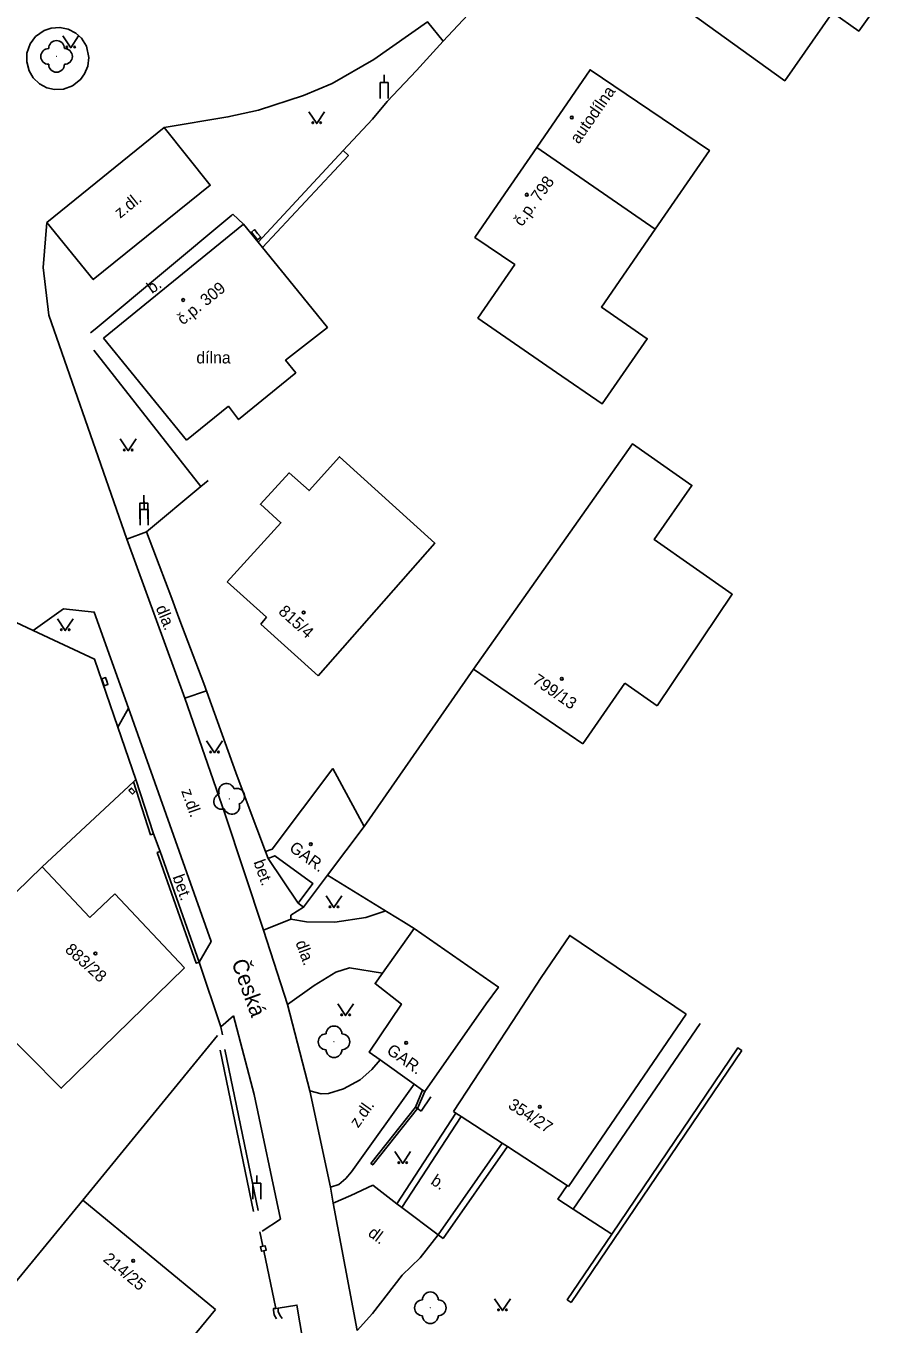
# Model space of a CAD drawing. Extents: x -577457 to -568404, y -1208466 to -1201387.
# Drawn here: x -568734.2 to -568680.5, y -1204116.2 to -1204034 of the extents above; entities that cross this region are included whole.
import ezdxf

# ---------------------------------------------------------------- set-up
doc = ezdxf.new("R2010")
doc.units = 0
for name, color, linetype in [('BUDOVY_MĚŘ', 7, 'Continuous'), ('BUDOVY_NEMĚŘ', 7, 'Continuous'), ('NÁZVY_ULIC_TOK_SMĚR', 7, 'Continuous'), ('OBVOD_PILÍŘE', 7, 'Continuous'), ('POMOC_POPIS', 7, 'Continuous'), ('ROZHRANÍ_PLOCH', 7, 'Continuous'), ('ZELEŇ', 7, 'Continuous'), ('ZN_BUDOV', 7, 'Continuous'), ('ZN_DOPLŇKOVÉ', 7, 'Continuous'), ('ZN_KULTUR', 7, 'Continuous'), ('Č_POPIS_ORIENT', 7, 'Continuous')]:
    doc.layers.add(name, color=color, linetype=linetype)

msp = doc.modelspace()

# ---------------------------------------------------------------- linework, layer by layer
at = {"layer": 'BUDOVY_MĚŘ'}
for points in [[(-568720.41, -1204046.54), (-568729.29, -1204053.76)], [(-568719.48, -1204047.68), (-568720.41, -1204046.54)], [(-568719.2, -1204048.03), (-568719.48, -1204047.68)], [(-568717.26, -1204050.42), (-568719.2, -1204048.03)], [(-568729.29, -1204053.76), (-568724.02, -1204060.23)], [(-568724.02, -1204060.23), (-568721.37, -1204058.07)], [(-568721.44, -1204069.21), (-568718.95, -1204071.45)], [(-568718.95, -1204071.45), (-568719.32, -1204071.88)], [(-568719.32, -1204071.88), (-568715.69, -1204075.15)], [(-568705.83, -1204074.74), (-568698.91, -1204079.47)], [(-568698.91, -1204079.47), (-568696.24, -1204075.63)], [(-568696.24, -1204075.63), (-568694.19, -1204077.06)], [(-568714.75, -1204081.03), (-568718.59, -1204086.13), (-568719.01, -1204086.29)], [(-568715.09, -1204087.79), (-568712.77, -1204084.71)], [(-568719.01, -1204086.29), (-568718.85, -1204086.72)], [(-568730.16, -1204090.47), (-568733.18, -1204087.25)], [(-568716.95, -1204089.55), (-568716.02, -1204088.31), (-568718.43, -1204086.56), (-568718.85, -1204086.72)], [(-568718.85, -1204086.72), (-568716.95, -1204089.55)], [(-568716.95, -1204089.55), (-568716.61, -1204089.81), (-568715.09, -1204087.79)], [(-568728.56, -1204088.96), (-568730.16, -1204090.47)], [(-568724.16, -1204093.65), (-568728.56, -1204088.96)], [(-568709.59, -1204091.16), (-568712.07, -1204094.65), (-568710.4, -1204095.95), (-568712.44, -1204099), (-568711.76, -1204099.48)], [(-568699.81, -1204107.51), (-568692.35, -1204096.6)], [(-568711.76, -1204099.48), (-568709.6, -1204101.02)], [(-568709.6, -1204101.02), (-568709.06, -1204101.4), (-568708.93, -1204101.49)], [(-568707.1, -1204102.76), (-568706.95, -1204102.86)], [(-568706.95, -1204102.86), (-568706.61, -1204103.08)], [(-568706.61, -1204103.08), (-568704.02, -1204104.77)], [(-568704.02, -1204104.77), (-568703.69, -1204104.98)], [(-568703.69, -1204104.98), (-568699.91, -1204107.44)], [(-568699.91, -1204107.44), (-568699.81, -1204107.51)], [(-568730.59, -1204108.37), (-568722.19, -1204115.3)]]:
    msp.add_lwpolyline(points, dxfattribs=at)
at = {"layer": 'BUDOVY_NEMĚŘ'}
for points in [[(-568680.28, -1204013.59), (-568693.12, -1204032.42), (-568686.11, -1204037.46), (-568683.09, -1204033.14), (-568681.42, -1204034.31), (-568671.18, -1204019.97)], [(-568701.82, -1204041.69), (-568698.45, -1204036.76), (-568690.88, -1204041.87), (-568694.32, -1204046.86)], [(-568704.08, -1204044.97), (-568701.82, -1204041.69), (-568694.32, -1204046.86), (-568697.73, -1204051.8), (-568694.83, -1204053.8), (-568697.69, -1204057.93), (-568700.58, -1204055.94), (-568705.56, -1204052.49), (-568703.22, -1204049.11), (-568705.75, -1204047.39), (-568704.08, -1204044.97)], [(-568717.26, -1204050.42), (-568715.09, -1204053.09), (-568717.75, -1204055.17), (-568717.1, -1204055.96), (-568720.72, -1204058.92), (-568721.37, -1204058.07)], [(-568705.83, -1204074.74), (-568695.75, -1204060.46), (-568691.99, -1204063.1), (-568694.39, -1204066.52), (-568689.44, -1204069.99), (-568694.19, -1204077.06)], [(-568715.69, -1204075.15), (-568708.29, -1204066.75), (-568714.33, -1204061.28), (-568716.26, -1204063.42), (-568717.52, -1204062.3), (-568719.34, -1204064.29), (-568718.04, -1204065.46), (-568721.44, -1204069.21)], [(-568712.77, -1204084.71), (-568714.75, -1204081.03)], [(-568724.16, -1204093.65), (-568731.96, -1204101.28), (-568736.17, -1204097.06), (-568736.45, -1204097.34), (-568739.86, -1204093.77), (-568733.18, -1204087.25)], [(-568708.93, -1204101.49), (-568705.04, -1204095.94), (-568704.26, -1204094.87), (-568709.59, -1204091.16)], [(-568692.35, -1204096.6), (-568699.74, -1204091.6), (-568701.54, -1204094.26), (-568703.37, -1204097.05), (-568707.1, -1204102.76)], [(-568730.59, -1204108.37), (-568736.13, -1204115.09), (-568740.39, -1204120.26), (-568732.52, -1204126.75), (-568730.6, -1204124.42), (-568730.07, -1204124.86), (-568722.19, -1204115.3)]]:
    msp.add_lwpolyline(points, dxfattribs=at)
at = {"layer": 'OBVOD_PILÍŘE'}
for points in [[(-568719.52, -1204047.13), (-568719.32, -1204047.37), (-568719.52, -1204047.53), (-568719.91, -1204047.05), (-568719.72, -1204046.89), (-568719.52, -1204047.13)], [(-568729.08, -1204075.49), (-568729.01, -1204075.71), (-568729.24, -1204075.79), (-568729.39, -1204075.35), (-568729.15, -1204075.27), (-568729.08, -1204075.49)], [(-568727.56, -1204082.54), (-568727.67, -1204082.43), (-568727.52, -1204082.27), (-568727.29, -1204082.5), (-568727.45, -1204082.65), (-568727.56, -1204082.54)]]:
    msp.add_lwpolyline(points, dxfattribs=at)
at = {"layer": 'ROZHRANÍ_PLOCH'}
for points in [[(-568707.75, -1204034.96), (-568708.76, -1204033.72), (-568712.16, -1204036.11), (-568714.79, -1204037.64), (-568716.61, -1204038.4), (-568719.47, -1204039.32), (-568721.4, -1204039.75), (-568725.44, -1204040.42)], [(-568732.61, -1204034.12), (-568732.05, -1204034.08), (-568731.53, -1204034.19), (-568731.03, -1204034.45), (-568730.69, -1204034.77), (-568730.37, -1204035.28), (-568730.22, -1204035.98), (-568730.28, -1204036.54), (-568730.48, -1204037.02), (-568730.74, -1204037.39), (-568731.25, -1204037.78), (-568731.81, -1204037.99), (-568732.39, -1204038.01), (-568732.88, -1204037.9), (-568733.35, -1204037.65), (-568733.74, -1204037.27), (-568734, -1204036.84), (-568734.15, -1204036.27), (-568734.14, -1204035.72), (-568733.93, -1204035.12), (-568733.6, -1204034.66), (-568733.05, -1204034.27), (-568732.61, -1204034.12)], [(-568725.44, -1204040.42), (-568722.52, -1204044.08), (-568729.93, -1204050.06), (-568732.87, -1204046.45)], [(-568725.44, -1204040.42), (-568732.87, -1204046.45)], [(-568721.08, -1204045.91), (-568721.16, -1204045.97)], [(-568720.41, -1204046.54), (-568721.08, -1204045.91)], [(-568732.87, -1204046.45), (-568733.1, -1204049.3), (-568732.75, -1204052.3), (-568727.8, -1204066.51)], [(-568729.82, -1204053.19), (-568730.11, -1204053.43)], [(-568729.89, -1204054.53), (-568723.11, -1204063.17)], [(-568727.8, -1204066.51), (-568726.55, -1204066.04)], [(-568724.14, -1204076.58), (-568727.8, -1204066.51)], [(-568731.82, -1204070.92), (-568733.74, -1204072.29)], [(-568728.37, -1204078.42), (-568727.71, -1204077.21), (-568729.87, -1204071.12), (-568731.82, -1204070.92)], [(-568722.76, -1204076.1), (-568724.14, -1204076.58)], [(-568721.59, -1204083.88), (-568724.14, -1204076.58)], [(-568723.22, -1204093.3), (-568722.47, -1204091.99), (-568727.71, -1204077.21)], [(-568721.59, -1204083.88), (-568719.15, -1204091.26)], [(-568717.41, -1204090.57), (-568719.15, -1204091.26)], [(-568717.42, -1204090.32), (-568716.61, -1204089.81)], [(-568717.42, -1204090.32), (-568717.41, -1204090.57)], [(-568716.41, -1204090.75), (-568717.41, -1204090.57)], [(-568712.66, -1204090.47), (-568714.62, -1204090.77)], [(-568711.4, -1204090.05), (-568712.66, -1204090.47)], [(-568719.15, -1204091.26), (-568717.62, -1204095.97)], [(-568714.62, -1204090.77), (-568716.41, -1204090.75)], [(-568713.69, -1204093.65), (-568714.57, -1204093.93)], [(-568711.61, -1204094), (-568713.69, -1204093.65)], [(-568714.57, -1204093.93), (-568715.93, -1204094.78)], [(-568715.93, -1204094.78), (-568717.62, -1204095.97)], [(-568717.62, -1204095.97), (-568716.2, -1204101.45)], [(-568721.05, -1204096.7), (-568721.85, -1204097.39)], [(-568719.23, -1204110.34), (-568718.07, -1204109.57), (-568719.74, -1204101.68), (-568721.05, -1204096.7)], [(-568699.52, -1204108.95), (-568691.48, -1204097.19)], [(-568716.2, -1204101.45), (-568715.49, -1204101.63), (-568715.02, -1204101.62), (-568714.08, -1204101.33), (-568713.02, -1204100.74), (-568712.27, -1204100.1), (-568711.76, -1204099.48)], [(-568709.6, -1204101.02), (-568713.56, -1204106.57), (-568713.92, -1204107), (-568714.37, -1204107.38), (-568714.89, -1204107.55)], [(-568716.2, -1204101.45), (-568714.89, -1204107.55)], [(-568708.55, -1204101.82), (-568709.15, -1204102.73)], [(-568706.95, -1204102.86), (-568710.69, -1204108.6)], [(-568709.15, -1204102.73), (-568709.39, -1204102.57)], [(-568706.61, -1204103.08), (-568710.37, -1204108.84)], [(-568708.08, -1204110.56), (-568704.02, -1204104.77)], [(-568707.76, -1204110.8), (-568703.69, -1204104.98)], [(-568714.89, -1204107.55), (-568714.73, -1204108.56)], [(-568713.62, -1204108.08), (-568712.21, -1204107.43)], [(-568712.21, -1204107.43), (-568710.69, -1204108.6)], [(-568699.91, -1204107.44), (-568700.49, -1204108.32), (-568699.52, -1204108.95)], [(-568714.73, -1204108.56), (-568713.62, -1204108.08)], [(-568714.73, -1204108.56), (-568713.21, -1204116.62)], [(-568710.69, -1204108.6), (-568710.37, -1204108.84)], [(-568710.37, -1204108.84), (-568708.08, -1204110.56)], [(-568709.22, -1204112.03), (-568708.08, -1204110.56)], [(-568708.08, -1204110.56), (-568707.76, -1204110.8)], [(-568710.35, -1204113.12), (-568709.22, -1204112.03)], [(-568712.24, -1204115.56), (-568710.35, -1204113.12)], [(-568715.11, -1204150.16), (-568715.38, -1204131.16), (-568715.56, -1204126.24), (-568715.92, -1204122.21), (-568716.48, -1204118.25), (-568717.03, -1204115.02), (-568718.22, -1204115.22)], [(-568713.21, -1204116.62), (-568712.24, -1204115.56)]]:
    msp.add_lwpolyline(points, dxfattribs=at)
at = {"layer": 'ZELEŇ'}
for centre in [(-568732.26, -1204035.92), (-568721.32, -1204082.95), (-568714.68, -1204098.34), (-568708.57, -1204115.19)]:
    msp.add_circle(centre, 0.0005, dxfattribs=at)
for centre, start, end in [((-568732.76, -1204035.92), 89.99999, 269.99999), ((-568732.26, -1204035.42), 0, 179.99999), ((-568731.76, -1204035.92), 270, 89.99999), ((-568732.26, -1204036.42), 179.99999, 359.99999), ((-568721.484, -1204082.478), 19.18001, 199.18), ((-568720.848, -1204082.786), 289.18001, 109.18), ((-568721.792, -1204083.114), 109.18001, 289.18001), ((-568721.156, -1204083.422), 199.18001, 19.18001), ((-568715.18, -1204098.34), 89.99999, 269.99999), ((-568714.68, -1204097.84), 0, 179.99999), ((-568714.18, -1204098.34), 270, 89.99999), ((-568714.68, -1204098.84), 179.99999, 359.99999), ((-568708.57, -1204114.69), 0, 179.99999), ((-568709.07, -1204115.19), 89.99999, 269.99999), ((-568708.07, -1204115.19), 270, 89.99999), ((-568708.57, -1204115.69), 179.99999, 359.99999)]:
    msp.add_arc(centre, 0.5, start, end, dxfattribs=at)
at = {"layer": 'ZN_BUDOV'}
for centre in [(-568699.61, -1204039.79), (-568702.46, -1204044.68), (-568724.23, -1204051.35), (-568716.6, -1204071.14), (-568700.24, -1204075.35), (-568716.15, -1204085.82), (-568729.8, -1204092.75), (-568710.11, -1204098.41), (-568701.64, -1204102.46), (-568727.4, -1204112.21)]:
    msp.add_circle(centre, 0.0875, dxfattribs=at)
at = {"layer": 'ZN_DOPLŇKOVÉ'}
for p, q in [((-568711.5, -1204037.58), (-568711.5, -1204037.08)), ((-568726.73, -1204064.21), (-568726.73, -1204063.71)), ((-568726.71, -1204064.62), (-568726.71, -1204064.12)), ((-568719.57, -1204107.3), (-568719.57, -1204106.8))]:
    msp.add_line(p, q, dxfattribs=at)
for points in [[(-568704.92, -1204031.92), (-568707.75, -1204034.96)], [(-568707.75, -1204034.96), (-568709.44, -1204036.81)], [(-568709.44, -1204036.81), (-568711.3, -1204038.78)], [(-568711.75, -1204038.58), (-568711.75, -1204037.58), (-568711.25, -1204037.58), (-568711.25, -1204038.58)], [(-568712.24, -1204039.89), (-568711.3, -1204038.78)], [(-568712.24, -1204039.89), (-568714.09, -1204041.88)], [(-568719.48, -1204047.68), (-568714.09, -1204041.88)], [(-568714.09, -1204041.88), (-568713.76, -1204042.19), (-568719.2, -1204048.03)], [(-568721.16, -1204045.97), (-568729.82, -1204053.19)], [(-568723.11, -1204063.17), (-568726.55, -1204066.04), (-568724.96, -1204070.25)], [(-568722.65, -1204062.79), (-568723.11, -1204063.17)], [(-568726.98, -1204065.21), (-568726.98, -1204064.21), (-568726.48, -1204064.21), (-568726.48, -1204065.21)], [(-568726.96, -1204065.62), (-568726.96, -1204064.62), (-568726.46, -1204064.62), (-568726.46, -1204065.62)], [(-568733.74, -1204072.29), (-568736.68, -1204070.92), (-568737.59, -1204070.5)], [(-568724.96, -1204070.25), (-568724.6, -1204071.25)], [(-568724.44, -1204071.66), (-568724.6, -1204071.25)], [(-568724.44, -1204071.66), (-568722.93, -1204075.64)], [(-568728.37, -1204078.42), (-568729.86, -1204074.1), (-568733.74, -1204072.29)], [(-568705.83, -1204074.74), (-568712.77, -1204084.71)], [(-568722.93, -1204075.64), (-568720.89, -1204081.29), (-568720.12, -1204083.37)], [(-568727.23, -1204081.72), (-568728.37, -1204078.42)], [(-568727.39, -1204081.87), (-568733.18, -1204087.25)], [(-568727.23, -1204081.72), (-568727.39, -1204081.87)], [(-568727.39, -1204081.87), (-568726.3, -1204085.23), (-568726.11, -1204085.17)], [(-568727.23, -1204081.72), (-568726.11, -1204085.17)], [(-568720.12, -1204083.37), (-568719.01, -1204086.29)], [(-568725.7, -1204086.29), (-568726.11, -1204085.17)], [(-568723.22, -1204093.3), (-568723.41, -1204093.37), (-568725.88, -1204086.35), (-568725.7, -1204086.29)], [(-568725.7, -1204086.29), (-568723.22, -1204093.3)], [(-568715.09, -1204087.79), (-568711.24, -1204090.15)], [(-568711.24, -1204090.15), (-568710.27, -1204090.74)], [(-568709.59, -1204091.16), (-568710.27, -1204090.74)], [(-568721.85, -1204097.39), (-568723.22, -1204093.3)], [(-568730.59, -1204108.37), (-568722.05, -1204097.94)], [(-568721.85, -1204097.39), (-568721.75, -1204097.89)], [(-568721.6, -1204098.82), (-568719.48, -1204109.03)], [(-568688.83, -1204098.89), (-568689.08, -1204098.72), (-568697.08, -1204110.53)], [(-568721.9, -1204098.87), (-568719.78, -1204109.09)], [(-568699.65, -1204114.85), (-568688.83, -1204098.89)], [(-568709.06, -1204101.4), (-568709.51, -1204102.48)], [(-568709.39, -1204102.57), (-568708.93, -1204101.49)], [(-568709.51, -1204102.48), (-568712.34, -1204106.05), (-568712.22, -1204106.14), (-568709.39, -1204102.57)], [(-568709.51, -1204102.48), (-568709.39, -1204102.57)], [(-568719.82, -1204108.3), (-568719.82, -1204107.3), (-568719.32, -1204107.3), (-568719.32, -1204108.3)], [(-568699.52, -1204108.95), (-568697.08, -1204110.53)], [(-568719.19, -1204111.29), (-568719.38, -1204110.37)], [(-568697.08, -1204110.53), (-568699.9, -1204114.68), (-568699.65, -1204114.85)], [(-568719.13, -1204111.58), (-568719.27, -1204111.61), (-568719.34, -1204111.32), (-568719.19, -1204111.29)], [(-568719.19, -1204111.29), (-568719.04, -1204111.26), (-568718.98, -1204111.55), (-568719.13, -1204111.58)], [(-568718.37, -1204115.23), (-568719.13, -1204111.58)], [(-568718.33, -1204115.9), (-568718.46, -1204115.64), (-568718.52, -1204115.35), (-568718.52, -1204115.24), (-568718.37, -1204115.23)], [(-568718.37, -1204115.23), (-568718.22, -1204115.22), (-568718.21, -1204115.42), (-568718.12, -1204115.66), (-568717.97, -1204115.86)]]:
    msp.add_lwpolyline(points, dxfattribs=at)
at = {"layer": 'ZN_KULTUR'}
for points in [[(-568731.86, -1204034.62), (-568731.36, -1204035.37), (-568730.86, -1204034.62)], [(-568716.27, -1204039.42), (-568715.77, -1204040.17), (-568715.27, -1204039.42)], [(-568728.22, -1204060.15), (-568727.72, -1204060.9), (-568727.22, -1204060.15)], [(-568732.21, -1204071.54), (-568731.71, -1204072.29), (-568731.21, -1204071.54)], [(-568722.75, -1204079.28), (-568722.25, -1204080.03), (-568721.75, -1204079.28)], [(-568715.18, -1204089.09), (-568714.68, -1204089.84), (-568714.18, -1204089.09)], [(-568714.44, -1204095.93), (-568713.94, -1204096.68), (-568713.44, -1204095.93)], [(-568710.82, -1204105.3), (-568710.32, -1204106.05), (-568709.82, -1204105.3)], [(-568704.5, -1204114.62), (-568704, -1204115.37), (-568703.5, -1204114.62)]]:
    msp.add_lwpolyline(points, dxfattribs=at)
for centre in [(-568731.61, -1204035.32), (-568731.11, -1204035.32), (-568716.02, -1204040.12), (-568715.52, -1204040.12), (-568727.97, -1204060.85), (-568727.47, -1204060.85), (-568731.96, -1204072.24), (-568731.46, -1204072.24), (-568722.5, -1204079.98), (-568722, -1204079.98), (-568714.93, -1204089.79), (-568714.43, -1204089.79), (-568714.19, -1204096.63), (-568713.69, -1204096.63), (-568710.57, -1204106), (-568710.07, -1204106), (-568704.25, -1204115.32), (-568703.75, -1204115.32)]:
    msp.add_circle(centre, 0.05, dxfattribs=at)

# ---------------------------------------------------------------- texts
at = {"layer": 'NÁZVY_ULIC_TOK_SMĚR'}
msp.add_text('Česká', height=1, rotation=289.974, dxfattribs=at).set_placement((-568721.19, -1204093.3))
at = {"layer": 'POMOC_POPIS'}
for s, rotation, p in [('autodílna', 55.16002, (-568699.17, -1204041.51)), ('z.dl.', 38.90412, (-568728.23, -1204046.21)), ('b.', 35.18001, (-568726.21, -1204050.98)), ('dla.', 292.31997, (-568725.99, -1204070.85)), ('z.dl.', 289.52113, (-568724.37, -1204082.45)), ('GAR.', 323.96999, (-568717.57, -1204086.19)), ('bet.', 289.74, (-568719.79, -1204086.95)), ('bet.', 289.4828, (-568724.92, -1204087.89)), ('dla.', 290.32998, (-568717.13, -1204092.06)), ('GAR.', 324.64998, (-568711.4, -1204099.03)), ('z.dl.', 54.49161, (-568713.15, -1204103.84)), ('b.', 326.91001, (-568708.6, -1204107.31)), ('dl.', 323.10001, (-568712.58, -1204110.58))]:
    msp.add_text(s, height=0.75, rotation=rotation, dxfattribs=at).set_placement(p)
msp.add_text('dílna', height=0.75, dxfattribs=at).set_placement((-568723.4, -1204055.37))
at = {"layer": 'Č_POPIS_ORIENT'}
for s, rotation, p in [('č.p. 798', 54.34, (-568702.76, -1204046.74)), ('č.p. 309', 39.10998, (-568724.25, -1204052.97)), ('815/4', 318.02, (-568718.25, -1204071.16)), ('799/13', 325.65002, (-568702.16, -1204075.59)), ('883/28', 318.02, (-568731.78, -1204092.58)), ('354/27', 326.91001, (-568703.7, -1204102.5)), ('214/25', 320.47999, (-568729.36, -1204112.2))]:
    msp.add_text(s, height=0.75, rotation=rotation, dxfattribs=at).set_placement(p)

doc.saveas('drawing.dxf')
